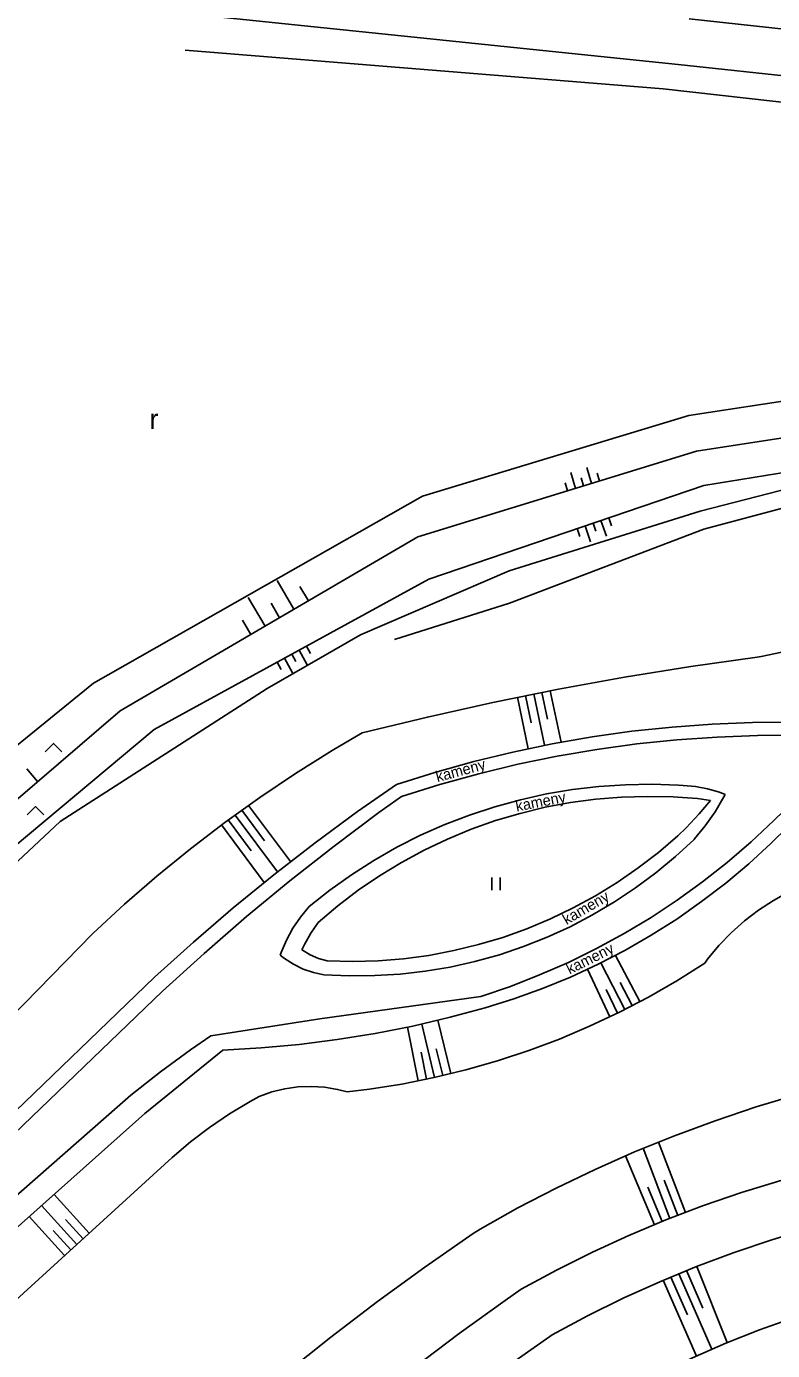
# Model space of a CAD drawing. Extents: x -539515 to -538098, y -1182060 to -1180157.
# Drawn here: x -539151.9 to -539107.2, y -1180672.9 to -1180593.5 of the extents above; entities that cross this region are included whole.
import ezdxf

# ---------------------------------------------------------------- set-up
doc = ezdxf.new("R2010")
doc.units = 0
for name, color, linetype in [('Vrstva 13', 7, 'Continuous'), ('Vrstva 23', 7, 'Continuous'), ('Vrstva 27', 7, 'Continuous'), ('Vrstva 29', 7, 'Continuous'), ('Vrstva 36', 7, 'Continuous'), ('Vrstva 40', 7, 'Continuous'), ('Vrstva 68', 7, 'Continuous')]:
    doc.layers.add(name, color=color, linetype=linetype)

msp = doc.modelspace()

# ---------------------------------------------------------------- linework, layer by layer
at = {"layer": 'Vrstva 13'}
for p, q in [((-539142.16, -1180592.78), (-539112.83, -1180595.81)), ((-539074.64, -1180597.18), (-539112.17, -1180593.09)), ((-539112.83, -1180595.81), (-539074.96, -1180599.89)), ((-539117.753, -1180639.85), (-539116.215, -1180639.725)), ((-539116.474, -1180644.835), (-539115.22, -1180643.967)), ((-539161.74, -1180667.42), (-539144.21, -1180650.52)), ((-539144.79, -1180658.68), (-539140.11, -1180654.89)), ((-539160.08, -1180672.33), (-539144.79, -1180658.68))]:
    msp.add_line(p, q, dxfattribs=at)
for points in [[(-539120.369, -1180636.531), (-539117.989, -1180636.116), (-539115.597, -1180635.78), (-539113.196, -1180635.524), (-539110.787, -1180635.347)], [(-539110.787, -1180635.347), (-539108.373, -1180635.25), (-539106.5, -1180635.23)], [(-539129.71, -1180638.97), (-539127.406, -1180638.244), (-539125.08, -1180637.596), (-539122.733, -1180637.024), (-539120.369, -1180636.531)], [(-539137.059, -1180644.379), (-539134.574, -1180642.455), (-539132.041, -1180640.596), (-539129.71, -1180638.97)], [(-539126.656, -1180642.239), (-539125.23, -1180641.65), (-539123.776, -1180641.136), (-539122.297, -1180640.697), (-539120.798, -1180640.336), (-539119.282, -1180640.054), (-539117.753, -1180639.85)], [(-539116.215, -1180639.725), (-539114.673, -1180639.681), (-539113.131, -1180639.716), (-539112.56, -1180639.75)], [(-539112.56, -1180639.75), (-539111.678, -1180639.804), (-539110.89, -1180639.92)], [(-539112.34, -1180641.56), (-539111.56, -1180640.734), (-539110.89, -1180639.92)], [(-539115.22, -1180643.967), (-539114.014, -1180643.035), (-539112.857, -1180642.041), (-539112.34, -1180641.56)], [(-539108.589, -1180643.719), (-539107.25, -1180642.492), (-539106.26, -1180641.51)], [(-539134.4, -1180647.24), (-539133.223, -1180646.243), (-539131.996, -1180645.308), (-539130.723, -1180644.438), (-539129.406, -1180643.635), (-539128.049, -1180642.901), (-539126.656, -1180642.239)], [(-539116.017, -1180648.909), (-539114.443, -1180648.004), (-539112.91, -1180647.03), (-539111.421, -1180645.99), (-539109.98, -1180644.886), (-539108.589, -1180643.719)], [(-539144.21, -1180650.52), (-539141.879, -1180648.412), (-539139.495, -1180646.365), (-539137.059, -1180644.379)], [(-539124.789, -1180648.566), (-539123.328, -1180648.129), (-539121.892, -1180647.616), (-539120.484, -1180647.029), (-539119.11, -1180646.368), (-539117.772, -1180645.636), (-539116.474, -1180644.835)], [(-539134.4, -1180647.24), (-539134.843, -1180647.873), (-539135.218, -1180648.548), (-539135.37, -1180648.88)], [(-539133.85, -1180649.54), (-539134.377, -1180649.401), (-539134.878, -1180649.186), (-539135.343, -1180648.9), (-539135.37, -1180648.88)], [(-539133.85, -1180649.54), (-539132.325, -1180649.577), (-539130.801, -1180649.533), (-539129.281, -1180649.41), (-539127.77, -1180649.208), (-539126.271, -1180648.926), (-539124.789, -1180648.566)], [(-539124.4, -1180652.35), (-539122.666, -1180651.811), (-539120.957, -1180651.196), (-539119.278, -1180650.506), (-539117.63, -1180649.743), (-539116.017, -1180648.909)], [(-539130.984, -1180653.891), (-539128.731, -1180653.444), (-539126.495, -1180652.918), (-539124.4, -1180652.35)], [(-539140.11, -1180654.89), (-539137.817, -1180654.76), (-539135.53, -1180654.55), (-539133.251, -1180654.26), (-539130.984, -1180653.891)]]:
    msp.add_lwpolyline(points, dxfattribs=at)
at = {"layer": 'Vrstva 23'}
for p, q in [((-539142.37, -1180594.95), (-539113.73, -1180597.28)), ((-539113.73, -1180597.28), (-539074.49, -1180601.67))]:
    msp.add_line(p, q, dxfattribs=at)
at = {"layer": 'Vrstva 27'}
for p, q in [((-539118.972, -1180621.224), (-539119.265, -1180620.267)), ((-539118.016, -1180620.93), (-539118.309, -1180619.974)), ((-539117.538, -1180620.784), (-539117.684, -1180620.306)), ((-539119.45, -1180621.37), (-539119.597, -1180620.892)), ((-539118.494, -1180621.077), (-539118.641, -1180620.599)), ((-539118.401, -1180623.47), (-539118.079, -1180624.417)), ((-539117.928, -1180623.309), (-539117.767, -1180623.782)), ((-539117.455, -1180623.148), (-539117.132, -1180624.094)), ((-539116.981, -1180622.986), (-539116.82, -1180623.46)), ((-539118.875, -1180623.632), (-539118.713, -1180624.105)), ((-539135.849, -1180628.468), (-539136.859, -1180626.742)), ((-539134.986, -1180627.963), (-539135.491, -1180627.1)), ((-539137.575, -1180629.478), (-539138.585, -1180627.752)), ((-539136.712, -1180628.973), (-539137.217, -1180628.11)), ((-539138.438, -1180629.983), (-539138.943, -1180629.12)), ((-539135.101, -1180630.678), (-539134.861, -1180631.116)), ((-539136.417, -1180631.398), (-539135.936, -1180632.275)), ((-539135.978, -1180631.158), (-539135.738, -1180631.597)), ((-539135.539, -1180630.918), (-539135.059, -1180631.795)), ((-539136.855, -1180631.638), (-539136.615, -1180632.077)), ((-539122.462, -1180633.743), (-539121.81, -1180636.822)), ((-539121.972, -1180633.643), (-539121.63, -1180635.263)), ((-539121.482, -1180633.544), (-539120.831, -1180636.621)), ((-539120.992, -1180633.447), (-539120.651, -1180635.055)), ((-539120.502, -1180633.351), (-539119.848, -1180636.433)), ((-539151.211, -1180638.798), (-539151.861, -1180638.039)), ((-539138.568, -1180640.218), (-539136.058, -1180643.591)), ((-539139.381, -1180640.801), (-539136.845, -1180644.209)), ((-539138.975, -1180640.509), (-539137.608, -1180642.346)), ((-539140.187, -1180641.393), (-539137.627, -1180644.833)), ((-539139.785, -1180641.096), (-539138.41, -1180642.943)), ((-539116.018, -1180652.446), (-539117.471, -1180649.665)), ((-539115.132, -1180651.983), (-539116.58, -1180649.21)), ((-539116.916, -1180652.886), (-539118.257, -1180650.044)), ((-539116.463, -1180652.673), (-539117.134, -1180651.251)), ((-539115.575, -1180652.215), (-539116.299, -1180650.827)), ((-539128.401, -1180656.724), (-539129.041, -1180653.51)), ((-539127.42, -1180656.527), (-539128.195, -1180653.325)), ((-539126.448, -1180656.292), (-539127.221, -1180653.098)), ((-539127.91, -1180656.626), (-539128.231, -1180655.016)), ((-539126.934, -1180656.41), (-539127.321, -1180654.812)), ((-539113.324, -1180664.973), (-539114.924, -1180660.773)), ((-539112.389, -1180664.617), (-539113.998, -1180660.394)), ((-539114.249, -1180665.352), (-539115.981, -1180661.222)), ((-539113.788, -1180665.159), (-539114.655, -1180663.092)), ((-539112.856, -1180664.795), (-539113.659, -1180662.689)), ((-539148.111, -1180665.854), (-539150.227, -1180663.534)), ((-539148.85, -1180666.528), (-539150.973, -1180664.2)), ((-539149.589, -1180667.201), (-539151.719, -1180664.866)), ((-539148.481, -1180666.191), (-539149.54, -1180665.029)), ((-539149.22, -1180666.865), (-539150.283, -1180665.699)), ((-539109.889, -1180672.418), (-539111.702, -1180667.851)), ((-539111.721, -1180673.22), (-539113.72, -1180668.68)), ((-539112.261, -1180670.752), (-539113.258, -1180668.485)), ((-539110.806, -1180672.817), (-539112.797, -1180668.292)), ((-539111.342, -1180670.36), (-539112.336, -1180668.104))]:
    msp.add_line(p, q, dxfattribs=at)
at = {"layer": 'Vrstva 29'}
for p, q in [((-539112.18, -1180616.85), (-539090.7, -1180613.6)), ((-539111.72, -1180619), (-539090.21, -1180615.64)), ((-539128.14, -1180621.68), (-539112.18, -1180616.85)), ((-539090.16, -1180617.63), (-539111.3, -1180621.05)), ((-539128.42, -1180624.12), (-539111.72, -1180619)), ((-539111.3, -1180621.05), (-539127.76, -1180626.66)), ((-539103.35, -1180620.47), (-539111.51, -1180622.59)), ((-539147.87, -1180632.9), (-539128.14, -1180621.68)), ((-539111.51, -1180622.59), (-539122.95, -1180626.17)), ((-539146.26, -1180634.56), (-539128.42, -1180624.12)), ((-539127.76, -1180626.66), (-539144.22, -1180635.67)), ((-539122.95, -1180626.17), (-539131.86, -1180630)), ((-539107.85, -1180631.3), (-539092.3, -1180627.95)), ((-539131.86, -1180630), (-539137.45, -1180633.21)), ((-539116.037, -1180632.533), (-539112.068, -1180631.892)), ((-539161.47, -1180643.96), (-539147.87, -1180632.9)), ((-539137.45, -1180633.21), (-539149.85, -1180641.19)), ((-539160.23, -1180646.52), (-539146.26, -1180634.56)), ((-539144.22, -1180635.67), (-539159, -1180648.01)), ((-539117.58, -1180639.088), (-539115.993, -1180638.982)), ((-539149.85, -1180641.19), (-539161.62, -1180652.13)), ((-539116.648, -1180646.01), (-539115.383, -1180645.167)), ((-539164.06, -1180664.41), (-539147.91, -1180647.9)), ((-539160.91, -1180667.88), (-539143.72, -1180651.35)), ((-539134.29, -1180653.01), (-539124.66, -1180651.67)), ((-539140.83, -1180654.04), (-539134.29, -1180653.01)), ((-539161.45, -1180671.49), (-539145.62, -1180657.58)), ((-539110.613, -1180659.117), (-539108.159, -1180658.294)), ((-539143.15, -1180661.33), (-539155.4, -1180672.5)), ((-539136.402, -1180674.291), (-539133.65, -1180672.093))]:
    msp.add_line(p, q, dxfattribs=at)
for points in [[(-539112.068, -1180631.892), (-539108.088, -1180631.331), (-539107.85, -1180631.3)], [(-539123.932, -1180634.05), (-539119.992, -1180633.252), (-539116.037, -1180632.533)], [(-539131.76, -1180635.88), (-539127.855, -1180634.926), (-539123.932, -1180634.05)], [(-539135.748, -1180638.309), (-539133.557, -1180636.937), (-539131.76, -1180635.88)], [(-539120.07, -1180637.273), (-539117.692, -1180636.866), (-539115.301, -1180636.539), (-539112.901, -1180636.29), (-539110.494, -1180636.122)], [(-539110.494, -1180636.122), (-539108.083, -1180636.033), (-539106.15, -1180636.02)], [(-539129.41, -1180639.68), (-539127.106, -1180638.962), (-539124.78, -1180638.322), (-539122.434, -1180637.758), (-539120.07, -1180637.273)], [(-539142.052, -1180642.822), (-539139.998, -1180641.253), (-539137.896, -1180639.748), (-539135.748, -1180638.309)], [(-539126.808, -1180641.369), (-539125.324, -1180640.797), (-539123.814, -1180640.3), (-539122.28, -1180639.879), (-539120.727, -1180639.537), (-539119.159, -1180639.273), (-539117.58, -1180639.088)], [(-539115.993, -1180638.982), (-539114.404, -1180638.957), (-539112.814, -1180639.012), (-539112.53, -1180639.03)], [(-539112.53, -1180639.03), (-539111.79, -1180639.085), (-539111.061, -1180639.22), (-539110.35, -1180639.432), (-539110.02, -1180639.56)], [(-539133.45, -1180642.667), (-539130.757, -1180640.651), (-539129.41, -1180639.68)], [(-539111.85, -1180642.23), (-539111.202, -1180641.437), (-539110.617, -1180640.597), (-539110.1, -1180639.713), (-539110.02, -1180639.56)], [(-539108.46, -1180642.413), (-539107.089, -1180641.127), (-539106.5, -1180640.54)], [(-539134.94, -1180646.29), (-539133.694, -1180645.303), (-539132.399, -1180644.379), (-539131.06, -1180643.522), (-539129.679, -1180642.733), (-539128.261, -1180642.015), (-539126.808, -1180641.369)], [(-539116.066, -1180647.906), (-539114.454, -1180646.939), (-539112.884, -1180645.904), (-539111.361, -1180644.804), (-539109.885, -1180643.639), (-539108.46, -1180642.413)], [(-539115.383, -1180645.167), (-539114.164, -1180644.259), (-539112.995, -1180643.288), (-539111.878, -1180642.257), (-539111.85, -1180642.23)], [(-539147.91, -1180647.9), (-539146.01, -1180646.147), (-539144.057, -1180644.454), (-539142.052, -1180642.822)], [(-539138.688, -1180646.886), (-539136.094, -1180644.745), (-539133.45, -1180642.667)], [(-539106.19, -1180645.4), (-539107.122, -1180645.915), (-539108.012, -1180646.498), (-539108.856, -1180647.146), (-539109.649, -1180647.856), (-539110.386, -1180648.623), (-539111.063, -1180649.444), (-539111.24, -1180649.68)], [(-539134.94, -1180646.29), (-539135.458, -1180646.91), (-539135.913, -1180647.578), (-539136.3, -1180648.288), (-539136.614, -1180649.032), (-539136.67, -1180649.19)], [(-539125.002, -1180649.575), (-539123.538, -1180649.167), (-539122.097, -1180648.683), (-539120.684, -1180648.123), (-539119.302, -1180647.49), (-539117.956, -1180646.785), (-539116.648, -1180646.01)], [(-539143.72, -1180651.35), (-539141.231, -1180649.088), (-539138.688, -1180646.886)], [(-539124.66, -1180651.67), (-539122.88, -1180651.065), (-539121.128, -1180650.385), (-539119.406, -1180649.631), (-539117.717, -1180648.804), (-539116.066, -1180647.906)], [(-539134.05, -1180650.37), (-539134.682, -1180650.238), (-539135.292, -1180650.029), (-539135.872, -1180649.746), (-539136.413, -1180649.394), (-539136.67, -1180649.19)], [(-539134.05, -1180650.37), (-539132.532, -1180650.437), (-539131.012, -1180650.424), (-539129.495, -1180650.331), (-539127.985, -1180650.158), (-539126.486, -1180649.906), (-539125.002, -1180649.575)], [(-539111.24, -1180649.68), (-539112.904, -1180650.729), (-539114.609, -1180651.71), (-539116.353, -1180652.621), (-539118.132, -1180653.46), (-539119.944, -1180654.226)], [(-539145.62, -1180657.58), (-539143.856, -1180656.194), (-539142.043, -1180654.871), (-539140.83, -1180654.04)], [(-539119.944, -1180654.226), (-539121.785, -1180654.918), (-539123.653, -1180655.534), (-539125.545, -1180656.074), (-539127.457, -1180656.536), (-539129.386, -1180656.92)], [(-539108.159, -1180658.294), (-539105.68, -1180657.546), (-539103.18, -1180656.876), (-539100.66, -1180656.283)], [(-539143.15, -1180661.33), (-539142.053, -1180660.391), (-539140.906, -1180659.515), (-539139.713, -1180658.704), (-539138.476, -1180657.96), (-539137.93, -1180657.66)], [(-539137.93, -1180657.66), (-539137.178, -1180657.395), (-539136.403, -1180657.207), (-539135.613, -1180657.097), (-539134.816, -1180657.067), (-539134.02, -1180657.117), (-539133.233, -1180657.246), (-539132.67, -1180657.39)], [(-539129.386, -1180656.92), (-539131.329, -1180657.226), (-539132.67, -1180657.39)], [(-539117.807, -1180662.037), (-539115.44, -1180660.99), (-539113.041, -1180660.016), (-539110.613, -1180659.117)], [(-539124.7, -1180665.61), (-539122.44, -1180664.348), (-539120.141, -1180663.157), (-539117.807, -1180662.037)], [(-539113.56, -1180665.063), (-539111.312, -1180664.207), (-539109.037, -1180663.426), (-539106.737, -1180662.721), (-539104.415, -1180662.093)], [(-539128.001, -1180667.889), (-539125.106, -1180665.884), (-539124.7, -1180665.61)], [(-539122.23, -1180669.22), (-539120.116, -1180668.073), (-539117.964, -1180666.997), (-539115.778, -1180665.993), (-539113.56, -1180665.063)], [(-539111.722, -1180667.859), (-539109.481, -1180667.019), (-539107.213, -1180666.255), (-539104.92, -1180665.567), (-539102.606, -1180664.956)], [(-539133.65, -1180672.093), (-539130.85, -1180669.959), (-539128.001, -1180667.889)], [(-539120.37, -1180671.95), (-539118.261, -1180670.819), (-539116.114, -1180669.76), (-539113.934, -1180668.772), (-539111.722, -1180667.859)], [(-539125.951, -1180671.876), (-539123.186, -1180669.885), (-539122.23, -1180669.22)], [(-539109.973, -1180672.451), (-539107.955, -1180671.65), (-539105.908, -1180670.924), (-539103.837, -1180670.274), (-539101.743, -1180669.7)], [(-539131.337, -1180676.048), (-539128.668, -1180673.93), (-539125.951, -1180671.876)], [(-539123.339, -1180674.035), (-539120.523, -1180672.055), (-539120.37, -1180671.95)], [(-539117.71, -1180676.38), (-539115.831, -1180675.291), (-539113.914, -1180674.273), (-539111.96, -1180673.325), (-539109.973, -1180672.451)]]:
    msp.add_lwpolyline(points, dxfattribs=at)
at = {"layer": 'Vrstva 36'}
for p, q in [((-539123.997, -1180645.295), (-539123.997, -1180644.545)), ((-539123.497, -1180645.295), (-539123.497, -1180644.545))]:
    msp.add_line(p, q, dxfattribs=at)
for points in [[(-539150.752, -1180637.011), (-539150.252, -1180636.511), (-539149.752, -1180637.011)], [(-539151.832, -1180640.794), (-539151.332, -1180640.294), (-539150.832, -1180640.794)]]:
    msp.add_lwpolyline(points, dxfattribs=at)
at = {"layer": 'Vrstva 68'}
for p, q in [((-539111.29, -1180623.66), (-539103.64, -1180621.63)), ((-539122.93, -1180628.11), (-539111.29, -1180623.66)), ((-539129.83, -1180630.28), (-539122.93, -1180628.11))]:
    msp.add_line(p, q, dxfattribs=at)

# ---------------------------------------------------------------- texts
at = {"layer": 'Vrstva 36'}
msp.add_text('r', height=1.2, dxfattribs=at).set_placement((-539144.502, -1180617.672))
at = {"layer": 'Vrstva 40'}
for rotation, p in [(14.99184, (-539127.254, -1180638.83)), (11.0359, (-539122.503, -1180640.594)), (30.23202, (-539119.517, -1180647.397)), (26.44192, (-539119.332, -1180650.361))]:
    msp.add_text('kameny', height=0.65, rotation=rotation, dxfattribs=at).set_placement(p)

doc.saveas('drawing.dxf')
